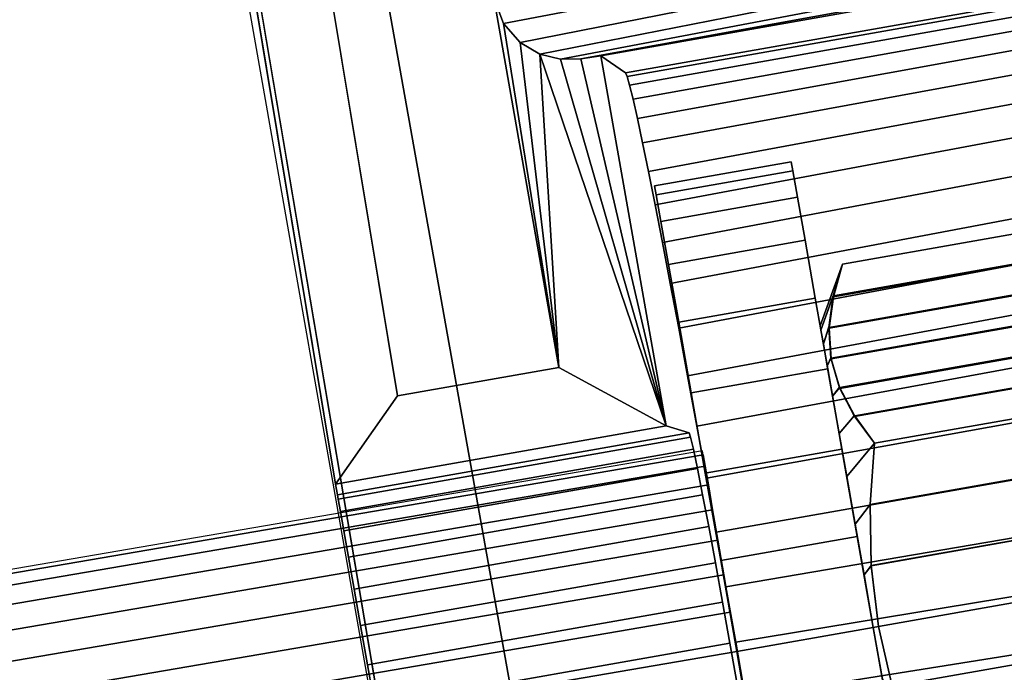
# Model space of a CAD drawing. Header units: inches. Extents: x 390 to 1835, y -266 to 136.
# Tile 459 of 656: x 1600.468 to 1601.248, y -89.9 to -89.382. Entities that reach past the tile are written whole.
import ezdxf
from ezdxf.enums import TextEntityAlignment as Align

# ---------------------------------------------------------------- set-up
doc = ezdxf.new("R2010")
doc.units = ezdxf.units.IN
doc.header["$LTSCALE"] = 0.95294
doc.header["$MEASUREMENT"] = 0
for name, color, linetype in [('A-FURN-3-PLANES-TABLE-LEG-BASE', 253, 'Continuous'), ('A-FURN-3-PLANES-TABLE-LEG-BASE-TRIM', 251, 'Continuous'), ('A-FURN-3-PLANES-TABLE-TOP-SURFACE-BOTTOM', 49, 'Continuous'), ('A-FURN-3-PLANES-TABLE-TOP-SURFACE-TOP', 33, 'Continuous'), ('A-FURN-HAWORTH-ATT', 251, 'Continuous')]:
    doc.layers.add(name, color=color, linetype=linetype)

# ---------------------------------------------------------------- blocks, each defined once
blk = doc.blocks.new('TARA-2460-JNC4-FLAT-3D-3')
at = {"layer": 'A-FURN-3-PLANES-TABLE-LEG-BASE'}
for points, invisible_edges in [([(6.40427, -5.75441, 7.04348), (6.8662, -7.8552, 6.06531), (6.07842, -3.44893, 3.75715), (5.9312, -2.98179, 5.23482)], 5), ([(6.8662, -7.8552, 6.06531), (6.8662, -7.8552, 6.06531), (6.04576, -3.57826, 3.82046), (6.07842, -3.44893, 3.75715)], 2), ([(5.97919, -3.69763, 3.87626), (5.97919, -3.69763, 3.87626), (6.04576, -3.57826, 3.82046), (6.8662, -7.8552, 6.06531)], 12), ([(6.8662, -7.8552, 6.06531), (6.8662, -7.8552, 6.06531), (5.88171, -3.79912, 3.9208), (5.97919, -3.69763, 3.87626)], 10), ([(5.75868, -3.87497, 3.95048), (5.75868, -3.87497, 3.95048), (5.88171, -3.79912, 3.9208), (6.8662, -7.8552, 6.06531)], 12), ([(5.61801, -3.91773, 3.96189), (5.61801, -3.91773, 3.96189), (5.75868, -3.87497, 3.95048), (6.8662, -7.8552, 6.06531)], 12), ([(6.8662, -7.8552, 6.06531), (5.75722, -7.84055, 6.04666), (5.47086, -3.92224, 3.95296), (5.61801, -3.91773, 3.96189)], 11), ([(6.8662, -7.8552, 6.06531), (6.8662, -7.8552, 6.06531), (6.40427, -5.75441, 7.04348), (6.4134, -5.81073, 7.09055)], 10), ([(6.8662, -7.8552, 6.06531), (6.8662, -7.8552, 6.06531), (6.4134, -5.81073, 7.09055), (6.4196, -5.85473, 7.14968)], 10), ([(6.8662, -7.8552, 6.06531), (6.8662, -7.8552, 6.06531), (6.4196, -5.85473, 7.14968), (6.42251, -5.88397, 7.21756)], 10), ([(6.8662, -7.8552, 6.06531), (6.8662, -7.8552, 6.06531), (6.42251, -5.88397, 7.21756), (6.42199, -5.89681, 7.29039)], 10), ([(6.8662, -7.8552, 6.06531), (6.42199, -5.89681, 7.29039), (6.41104, -5.91791, 7.64987), (6.74214, -7.79565, 8.53899)], 5), ([(6.73183, -7.73721, 8.51131), (6.41104, -5.91791, 7.64987), (6.41024, -5.91334, 26.44241), (6.73183, -7.73721, 26.44241)], 1)]:
    blk.add_3dface(points, dxfattribs=dict(at, invisible_edges=invisible_edges))
at = {"layer": 'A-FURN-3-PLANES-TABLE-LEG-BASE-TRIM'}
for points in [[(6.64186, -7.2147, 24.81053), (6.40988, -5.81755, 24.81053), (6.45898, -5.74744, 24.75), (6.69096, -7.14459, 24.75)], [(5.47598, -5.98222, 26.49221), (6.40988, -5.81755, 26.49914), (6.7505, -7.82777, 26.47737), (5.8295, -7.99017, 26.49529)], [(6.81898, -7.12201, 24.75), (6.76723, -6.82852, 24.75), (6.77504, -6.84913, 24.75404)], [(6.77504, -6.84913, 24.75404), (6.78825, -6.86424, 24.76425), (6.81898, -7.12201, 24.75)], [(6.80383, -6.87345, 24.77775), (6.81898, -7.12201, 24.75), (6.78825, -6.86424, 24.76425)], [(6.90398, -7.16848, 24.81), (6.80383, -6.87345, 24.77775), (6.82015, -6.87757, 24.79284)], [(6.90398, -7.16848, 24.81), (6.81898, -7.12201, 24.75), (6.80383, -6.87345, 24.77775), (6.90398, -7.16848, 24.81)], [(6.90398, -7.16848, 24.81), (6.82015, -6.87757, 24.79284), (6.83636, -6.87724, 24.80859)], [(6.83636, -6.87724, 24.80859), (6.85232, -6.87471, 24.82446), (6.90398, -7.16848, 24.81)], [(7.02613, -7.08892, 25.71344), (7.02677, -7.09256, 25.75564), (7.03642, -7.06536, 25.75429), (7.0439, -7.0401, 25.71344)], [(7.02677, -7.09256, 25.67125), (7.02613, -7.08892, 25.71344), (7.0439, -7.0401, 25.71344), (7.03656, -7.06499, 25.67202)], [(7.02868, -7.10336, 25.63033), (7.02677, -7.09256, 25.67125), (7.03656, -7.06499, 25.67202), (7.03315, -7.08995, 25.63046)], [(7.02677, -7.09256, 25.75564), (7.02868, -7.10336, 25.79655), (7.03302, -7.09032, 25.79584), (7.03642, -7.06536, 25.75429)], [(7.03315, -7.08995, 25.63046), (7.03471, -7.11431, 25.58845), (7.03178, -7.12099, 25.59194), (7.02868, -7.10336, 25.63033)], [(7.02868, -7.10336, 25.79655), (7.03178, -7.12099, 25.83494), (7.03458, -7.11468, 25.83786), (7.03302, -7.09032, 25.79584)], [(7.03471, -7.11431, 25.58845), (7.04157, -7.13773, 25.54643), (7.036, -7.14491, 25.55724), (7.03178, -7.12099, 25.59194)], [(6.90398, -7.16848, 24.81), (6.64186, -7.2147, 24.81053), (6.69096, -7.14459, 24.75), (6.81898, -7.12201, 24.75)], [(7.03178, -7.12099, 25.83494), (7.036, -7.14491, 25.86964), (7.04144, -7.1381, 25.87988), (7.03458, -7.11468, 25.83786)], [(7.04157, -7.13773, 25.54643), (7.05331, -7.16003, 25.50487), (7.0412, -7.17441, 25.52729), (7.036, -7.14491, 25.55724)], [(7.036, -7.14491, 25.86964), (7.0412, -7.17441, 25.89959), (7.05318, -7.1604, 25.92143), (7.04144, -7.1381, 25.87988)], [(7.05331, -7.16003, 25.50487), (7.06916, -7.18221, 25.46344), (7.04723, -7.20858, 25.503), (7.0412, -7.17441, 25.52729)], [(7.0412, -7.17441, 25.89959), (7.04723, -7.20858, 25.92389), (7.06916, -7.18221, 25.96344), (7.05318, -7.1604, 25.92143)], [(6.64186, -7.2147, 24.81053), (6.90398, -7.16848, 24.81), (6.92215, -7.17389, 25.78148), (6.64333, -7.22305, 25.78148)], [(7.04723, -7.20858, 25.92389), (7.0539, -7.24638, 25.94179), (7.06577, -7.23069, 25.96344), (7.06916, -7.18221, 25.96344)], [(7.06916, -7.18221, 25.46344), (7.06577, -7.23069, 25.46344), (7.0539, -7.24638, 25.4851), (7.04723, -7.20858, 25.503)], [(7.0539, -7.24638, 25.94179), (7.061, -7.28668, 25.95275), (7.06653, -7.27929, 25.96344), (7.06577, -7.23069, 25.96344)], [(7.06577, -7.23069, 25.46344), (7.06653, -7.27928, 25.46344), (7.061, -7.28668, 25.47413), (7.0539, -7.24638, 25.4851)], [(7.06653, -7.27928, 25.46344), (7.07231, -7.32753, 25.46344), (7.06833, -7.32823, 25.47044), (7.061, -7.28668, 25.47413)], [(7.061, -7.28668, 25.95275), (7.06833, -7.32823, 25.95644), (7.07231, -7.32753, 25.96344), (7.06653, -7.27929, 25.96344)], [(7.06833, -7.32823, 25.95644), (7.07565, -7.36979, 25.95275), (7.08339, -7.37485, 25.96344), (7.07231, -7.32753, 25.96344)], [(7.07231, -7.32753, 25.46344), (7.08338, -7.37484, 25.46344), (7.07565, -7.36979, 25.47413), (7.06833, -7.32823, 25.47044)]]:
    blk.add_3dface(points, dxfattribs=at)
for points, invisible_edges in [([(6.81898, -7.12201, 24.75), (6.69096, -7.14459, 24.75), (6.45898, -5.74744, 24.75), (6.76723, -6.82852, 24.75)], 4), ([(6.64333, -7.22305, 25.78148), (6.40988, -5.81755, 26.49914), (6.40988, -5.81755, 24.81053), (6.64186, -7.2147, 24.81053)], 1), ([(6.64395, -7.22651, 25.81444), (6.40988, -5.81755, 26.49914), (6.64333, -7.22305, 25.78148)], 3), ([(6.64566, -7.23621, 25.84608), (6.40988, -5.81755, 26.49914), (6.64395, -7.22651, 25.81444)], 3), ([(6.6484, -7.25177, 25.87522), (6.40988, -5.81755, 26.49914), (6.64566, -7.23621, 25.84608)], 3), ([(6.65207, -7.2726, 25.90073), (6.40988, -5.81755, 26.49914), (6.6484, -7.25177, 25.87522)], 3), ([(6.65653, -7.2979, 25.92166), (6.40988, -5.81755, 26.49914), (6.65207, -7.2726, 25.90073)], 3), ([(6.66162, -7.32673, 25.9372), (6.40988, -5.81755, 26.49914), (6.65653, -7.2979, 25.92166)], 3), ([(6.66713, -7.35798, 25.94677), (6.40988, -5.81755, 26.49914), (6.66162, -7.32673, 25.9372)], 3), ([(6.67285, -7.39046, 25.95), (6.40988, -5.81755, 26.49914), (6.66713, -7.35798, 25.94677)], 3), ([(6.7505, -7.82777, 26.47737), (6.40988, -5.81755, 26.49914), (6.67285, -7.39046, 25.95)], 10), ([(6.8718, -6.88835, 25.78803), (6.92215, -7.17389, 25.78148), (6.90398, -7.16848, 24.81), (6.85232, -6.87471, 24.82446)], 1), ([(6.92333, -7.17725, 25.81444), (6.92215, -7.17389, 25.78148), (6.8718, -6.88835, 25.78803), (6.87306, -6.89112, 25.83257)], 10), ([(6.87306, -6.89112, 25.83257), (6.87505, -6.89813, 25.87661), (6.92333, -7.17725, 25.81444)], 10), ([(6.92558, -7.18685, 25.84608), (6.92333, -7.17725, 25.81444), (6.87505, -6.89813, 25.87661), (6.87776, -6.90931, 25.91975)], 10), ([(6.87776, -6.90931, 25.91975), (6.88116, -6.92456, 25.96157), (6.92558, -7.18685, 25.84608)], 10), ([(6.92882, -7.20232, 25.87521), (6.92558, -7.18685, 25.84608), (6.88116, -6.92456, 25.96157), (6.88523, -6.94373, 26.00168)], 10), ([(6.88523, -6.94373, 26.00168), (6.88992, -6.96665, 26.03971), (6.92882, -7.20232, 25.87521)], 10), ([(7.00446, -6.96603, 25.64028), (7.00321, -6.95893, 25.71344), (7.00321, -6.95893, 25.71344), (7.00446, -6.96603, 25.7866)], 8), ([(7.00446, -6.96603, 25.64028), (7.00321, -6.95893, 25.71344), (7.00321, -6.95893, 25.71344), (7.00446, -6.96603, 25.7866)], 8), ([(7.00817, -6.98704, 25.56994), (7.00446, -6.96603, 25.64028), (7.00446, -6.96603, 25.7866), (7.00817, -6.98704, 25.85695)], 10), ([(7.00817, -6.98704, 25.56994), (7.00446, -6.96603, 25.64028), (7.00446, -6.96603, 25.7866), (7.00817, -6.98704, 25.85695)], 10), ([(6.93294, -7.22307, 25.90073), (6.92882, -7.20232, 25.87521), (6.88992, -6.96665, 26.03971), (6.8952, -6.9931, 26.07529)], 10), ([(6.89488, -6.97803, 25.71344), (6.89488, -6.97803, 25.71344), (6.89613, -6.98513, 25.64028), (6.89613, -6.98513, 25.7866)], 4), ([(6.89488, -6.97803, 25.71344), (6.89488, -6.97803, 25.71344), (6.89613, -6.98513, 25.64028), (6.89613, -6.98513, 25.7866)], 4), ([(6.89613, -6.98513, 25.7866), (6.89613, -6.98513, 25.64028), (6.89984, -7.00614, 25.56994), (6.89984, -7.00614, 25.85695)], 5), ([(6.89613, -6.98513, 25.7866), (6.89613, -6.98513, 25.64028), (6.89984, -7.00614, 25.56994), (6.89984, -7.00614, 25.85695)], 5), ([(7.01418, -7.02117, 25.5051), (7.00817, -6.98704, 25.56994), (7.00817, -6.98704, 25.85695), (7.01418, -7.02117, 25.92178)], 10), ([(7.01418, -7.02117, 25.5051), (7.00817, -6.98704, 25.56994), (7.00817, -6.98704, 25.85695), (7.01418, -7.02117, 25.92178)], 10), ([(6.8952, -6.9931, 26.07529), (6.901, -7.02283, 26.10808), (6.93294, -7.22307, 25.90073)], 10), ([(6.89984, -7.00614, 25.85695), (6.89984, -7.00614, 25.56994), (6.90585, -7.04027, 25.5051), (6.90585, -7.04027, 25.92178)], 5), ([(6.89984, -7.00614, 25.85695), (6.89984, -7.00614, 25.56994), (6.90585, -7.04027, 25.5051), (6.90585, -7.04027, 25.92178)], 5), ([(6.93776, -7.24831, 25.92165), (6.93294, -7.22307, 25.90073), (6.901, -7.02283, 26.10808), (6.90728, -7.05555, 26.13779)], 10), ([(7.02228, -7.0671, 25.44828), (7.01418, -7.02117, 25.5051), (7.01418, -7.02117, 25.92178), (7.02228, -7.0671, 25.97861)], 10), ([(7.02228, -7.0671, 25.44828), (7.01418, -7.02117, 25.5051), (7.01418, -7.02117, 25.92178), (7.02228, -7.0671, 25.97861)], 10), ([(6.90585, -7.04027, 25.92178), (6.90585, -7.04027, 25.5051), (6.91395, -7.0862, 25.44828), (6.91395, -7.0862, 25.97861)], 5), ([(6.90585, -7.04027, 25.92178), (6.90585, -7.04027, 25.5051), (6.91395, -7.0862, 25.44828), (6.91395, -7.0862, 25.97861)], 5), ([(6.93776, -7.24831, 25.92165), (6.90728, -7.05555, 26.13779), (6.91398, -7.09097, 26.16413)], 9), ([(7.03215, -7.12306, 25.40164), (7.02228, -7.0671, 25.44828), (7.02228, -7.0671, 25.97861), (7.03215, -7.12306, 26.02524)], 10), ([(7.03215, -7.12306, 25.40164), (7.02228, -7.0671, 25.44828), (7.02228, -7.0671, 25.97861), (7.03215, -7.12306, 26.02524)], 10), ([(6.91395, -7.0862, 25.97861), (6.91395, -7.0862, 25.44828), (6.92382, -7.14216, 25.40164), (6.92382, -7.14216, 26.02524)], 5), ([(6.91395, -7.0862, 25.97861), (6.91395, -7.0862, 25.44828), (6.92382, -7.14216, 25.40164), (6.92382, -7.14216, 26.02524)], 5), ([(6.94311, -7.27709, 25.9372), (6.93776, -7.24831, 25.92165), (6.91398, -7.09097, 26.16413), (6.92103, -7.12875, 26.18685)], 10), ([(6.94311, -7.27709, 25.9372), (6.92103, -7.12875, 26.18685), (6.92837, -7.16853, 26.20574)], 9), ([(7.04341, -7.18691, 25.36699), (7.03215, -7.12306, 25.40164), (7.03215, -7.12306, 26.02524), (7.04341, -7.18691, 26.0599)], 10), ([(7.04341, -7.18691, 25.36699), (7.03215, -7.12306, 25.40164), (7.03215, -7.12306, 26.02524), (7.04341, -7.18691, 26.0599)], 10), ([(6.92382, -7.14216, 26.02524), (6.92382, -7.14216, 25.40164), (6.93508, -7.20601, 25.36699), (6.93508, -7.20601, 26.0599)], 5), ([(6.92382, -7.14216, 26.02524), (6.92382, -7.14216, 25.40164), (6.93508, -7.20601, 25.36699), (6.93508, -7.20601, 26.0599)], 5), ([(6.94878, -7.30831, 25.94677), (6.94311, -7.27709, 25.9372), (6.92837, -7.16853, 26.20574), (6.93592, -7.20994, 26.22062)], 10), ([(7.05562, -7.25618, 25.34565), (7.04341, -7.18691, 25.36699), (7.04341, -7.18691, 26.0599), (7.05562, -7.25618, 26.08124)], 10), ([(7.05562, -7.25618, 25.34565), (7.04341, -7.18691, 25.36699), (7.04341, -7.18691, 26.0599), (7.05562, -7.25618, 26.08124)], 10), ([(6.93508, -7.20601, 26.0599), (6.93508, -7.20601, 25.36699), (6.94729, -7.27529, 25.34565), (6.94729, -7.27529, 26.08124)], 5), ([(6.93508, -7.20601, 26.0599), (6.93508, -7.20601, 25.36699), (6.94729, -7.27529, 25.34565), (6.94729, -7.27529, 26.08124)], 5), ([(6.94878, -7.30831, 25.94677), (6.93592, -7.20994, 26.22062), (6.94363, -7.25258, 26.23135)], 9), ([(6.95457, -7.34079, 25.95), (6.94878, -7.30831, 25.94677), (6.94363, -7.25258, 26.23135), (6.95141, -7.29606, 26.23783)], 10), ([(7.06833, -7.32823, 25.33844), (7.05562, -7.25618, 25.34565), (7.05562, -7.25618, 26.08124), (7.06833, -7.32823, 26.08844)], 10), ([(7.06833, -7.32823, 25.33844), (7.05562, -7.25618, 25.34565), (7.05562, -7.25618, 26.08124), (7.06833, -7.32823, 26.08844)], 10), ([(6.94729, -7.27529, 26.08124), (6.94729, -7.27529, 25.34565), (6.96, -7.34733, 25.33844), (6.96, -7.34733, 26.08844)], 5), ([(6.94729, -7.27529, 26.08124), (6.94729, -7.27529, 25.34565), (6.96, -7.34733, 25.33844), (6.96, -7.34733, 26.08844)], 5), ([(6.95457, -7.34079, 25.95), (6.95141, -7.29606, 26.23783), (6.95919, -7.33997, 26.24)], 9), ([(7.08103, -7.40028, 25.34565), (7.06833, -7.32823, 25.33844), (7.06833, -7.32823, 26.08844), (7.08103, -7.40028, 26.08124)], 10), ([(7.08103, -7.40028, 25.34565), (7.06833, -7.32823, 25.33844), (7.06833, -7.32823, 26.08844), (7.08103, -7.40028, 26.08124)], 10), ([(6.96024, -7.37328, 25.94677), (6.95457, -7.34079, 25.95), (6.95919, -7.33997, 26.24), (6.96689, -7.38389, 26.23783)], 10), ([(6.96, -7.34733, 26.08844), (6.96, -7.34733, 25.33844), (6.9727, -7.41938, 25.34565), (6.9727, -7.41938, 26.08124)], 5), ([(6.96, -7.34733, 26.08844), (6.96, -7.34733, 25.33844), (6.9727, -7.41938, 25.34565), (6.9727, -7.41938, 26.08124)], 5)]:
    blk.add_3dface(points, dxfattribs=dict(at, invisible_edges=invisible_edges))
at = {"layer": 'A-FURN-3-PLANES-TABLE-TOP-SURFACE-BOTTOM'}
blk.add_3dface([(0.04, -0.04, 27.75), (59.64, -0.04, 27.75), (59.64, -23.562, 27.75), (0.04, -23.562, 27.75)], dxfattribs=at)
at = {"layer": 'A-FURN-3-PLANES-TABLE-TOP-SURFACE-TOP'}
blk.add_3dface([(0.04, -23.562, 29), (59.64, -23.562, 29), (59.64, -0.04, 29), (0.04, -0.04, 29)], dxfattribs=at)
at = {"layer": 'A-FURN-HAWORTH-ATT', "flags": 1}
for tag, p in [('HAWMC', (0, -0.00006)), ('HAWPN', (0, -0.16672)), ('HAWSN', (0, -0.33339))]:
    blk.add_attdef(tag, text='', height=0.1, dxfattribs=at).set_placement(p, align=Align.TOP_CENTER)
at = {"layer": 'A-FURN-3-PLANES-TABLE-LEG-BASE-TRIM'}
mesh = blk.add_polymesh((9, 9), dxfattribs=at)
for k, corner in enumerate([(6.8952, -6.9931, 26.07529), (6.88992, -6.96665, 26.03971), (6.88523, -6.94373, 26.00168), (6.88116, -6.92456, 25.96157), (6.87776, -6.90931, 25.91975), (6.87505, -6.89813, 25.87661), (6.87306, -6.89112, 25.83257), (6.8718, -6.88835, 25.78803), (6.85232, -6.87471, 24.82446), (8.02286, -6.7817, 26.05985), (7.99118, -6.76211, 26.02412), (7.95901, -6.7465, 25.9869), (7.92659, -6.73476, 25.94849), (7.89412, -6.72681, 25.90916), (7.86176, -6.72259, 25.86917), (7.8297, -6.72201, 25.82872), (7.79808, -6.72503, 25.78803), (7.23843, -6.80635, 24.80895), (8.05028, -6.77378, 26.04877), (8.01839, -6.75391, 26.01255), (7.986, -6.73808, 25.97477), (7.95334, -6.72623, 25.93574), (7.92063, -6.71828, 25.89576), (7.88805, -6.71414, 25.85507), (7.85578, -6.71377, 25.81393), (7.82398, -6.7171, 25.77256), (7.26896, -6.79796, 24.80332), (8.07755, -6.76042, 26.0458), (8.04527, -6.73975, 26.00821), (8.01242, -6.72333, 25.9689), (7.97925, -6.71114, 25.9282), (7.946, -6.70311, 25.88645), (7.91288, -6.6992, 25.84394), (7.88009, -6.69934, 25.80096), (7.84784, -6.70348, 25.75779), (7.29749, -6.78416, 24.79791), (8.10317, -6.7425, 26.04905), (8.07037, -6.72057, 26.00951), (8.03688, -6.70321, 25.96801), (8.00301, -6.69044, 25.92494), (7.96901, -6.68224, 25.88068), (7.93514, -6.67858, 25.83558), (7.90164, -6.67942, 25.79), (7.86876, -6.6847, 25.74428), (7.32304, -6.7653, 24.79289), (8.12572, -6.72101, 26.05658), (8.09232, -6.69745, 26.01479), (8.05812, -6.67884, 25.97078), (8.02344, -6.66527, 25.92497), (7.98859, -6.65676, 25.87782), (7.95386, -6.65331, 25.82975), (7.91955, -6.6549, 25.78118), (7.88593, -6.66146, 25.73253), (7.34463, -6.7419, 24.78846), (8.14393, -6.69707, 26.0664), (8.10992, -6.6716, 26.02234), (8.07499, -6.6515, 25.97579), (8.03949, -6.63692, 25.92725), (8.00378, -6.62793, 25.87719), (7.96819, -6.62457, 25.82613), (7.93306, -6.62684, 25.77457), (7.89871, -6.63465, 25.723), (7.36131, -6.71467, 24.78479), (8.1567, -6.67187, 26.07642), (8.12212, -6.64432, 26.03035), (8.08652, -6.62256, 25.98158), (8.05029, -6.60679, 25.93062), (8.01381, -6.59714, 25.87802), (7.97745, -6.59368, 25.82435), (7.94159, -6.59641, 25.77017), (7.90661, -6.60529, 25.71605), (7.37226, -6.68457, 24.78208), (8.16312, -6.64666, 26.08442), (8.12807, -6.61699, 26.03691), (8.09195, -6.59348, 25.98654), (8.05515, -6.57638, 25.93385), (8.01809, -6.56586, 25.87944), (7.98116, -6.56204, 25.82391), (7.94477, -6.56493, 25.76787), (7.90933, -6.57449, 25.71193), (7.37683, -6.6528, 24.78045)]):
    mesh.set_mesh_vertex(divmod(k, 9), corner)
mesh = blk.add_polymesh((9, 7), dxfattribs=at)
for k, corner in enumerate([(6.85232, -6.87471, 24.82446), (6.83636, -6.87724, 24.80859), (6.82015, -6.87757, 24.79284), (6.80383, -6.87345, 24.77775), (6.78825, -6.86424, 24.76425), (6.77504, -6.84913, 24.75404), (6.76723, -6.82852, 24.75), (7.23843, -6.80635, 24.80895), (7.23804, -6.80412, 24.79363), (7.23698, -6.7981, 24.7794), (7.23532, -6.78869, 24.7672), (7.23317, -6.77652, 24.75786), (7.23068, -6.7624, 24.752), (7.22801, -6.74728, 24.75), (7.26896, -6.79796, 24.80332), (7.2677, -6.79589, 24.78861), (7.2648, -6.79022, 24.77549), (7.26082, -6.78132, 24.76462), (7.25632, -6.76979, 24.75655), (7.25195, -6.75639, 24.75163), (7.24833, -6.74201, 24.75), (7.29749, -6.78416, 24.79791), (7.29526, -6.78228, 24.78412), (7.29078, -6.777, 24.77217), (7.2849, -6.76877, 24.76251), (7.27846, -6.75824, 24.75551), (7.27236, -6.74621, 24.75135), (7.26754, -6.73357, 24.75), (7.32304, -6.7653, 24.79289), (7.31981, -6.76368, 24.78021), (7.31407, -6.75891, 24.76942), (7.30674, -6.75157, 24.76085), (7.29879, -6.74239, 24.75473), (7.29122, -6.73223, 24.75114), (7.28507, -6.72204, 24.75), (7.34463, -6.7419, 24.78846), (7.34047, -6.74061, 24.77696), (7.33379, -6.73653, 24.76726), (7.32548, -6.73034, 24.75961), (7.31647, -6.72284, 24.75418), (7.30775, -6.71494, 24.75101), (7.30028, -6.7076, 24.75), (7.36131, -6.71467, 24.78479), (7.35636, -6.71381, 24.77441), (7.34909, -6.71063, 24.76566), (7.34025, -6.70587, 24.75876), (7.33064, -6.70035, 24.75383), (7.32109, -6.69493, 24.75093), (7.31244, -6.69052, 24.75), (7.37226, -6.68457, 24.78208), (7.36672, -6.68424, 24.77264), (7.35918, -6.68222, 24.76462), (7.3502, -6.6792, 24.75825), (7.34038, -6.67588, 24.75365), (7.33037, -6.67299, 24.7509), (7.3208, -6.67129, 24.75), (7.37683, -6.6528, 24.78045), (7.37095, -6.65309, 24.77165), (7.36343, -6.65254, 24.76411), (7.35461, -6.65159, 24.75803), (7.34492, -6.65066, 24.75359), (7.33478, -6.65021, 24.7509), (7.32464, -6.65069, 24.75)]):
    mesh.set_mesh_vertex(divmod(k, 7), corner)
mesh = blk.add_polymesh((9, 9), dxfattribs=at)
for k, corner in enumerate([(6.95141, -7.29606, 26.23783), (6.94363, -7.25258, 26.23135), (6.93592, -7.20994, 26.22062), (6.92837, -7.16853, 26.20574), (6.92103, -7.12875, 26.18685), (6.91398, -7.09097, 26.16413), (6.90728, -7.05555, 26.13779), (6.901, -7.02283, 26.10808), (6.8952, -6.9931, 26.07529), (8.21669, -7.08043, 26.23849), (8.2025, -7.03133, 26.23149), (8.18445, -6.98463, 26.21907), (8.16302, -6.94104, 26.20167), (8.13874, -6.90107, 26.17986), (8.11213, -6.86505, 26.15422), (8.08368, -6.83313, 26.12534), (8.0538, -6.80535, 26.09372), (8.02286, -6.7817, 26.05985), (8.2449, -7.07554, 26.22898), (8.23064, -7.0261, 26.22195), (8.21253, -6.97904, 26.20946), (8.19104, -6.93507, 26.19197), (8.16669, -6.8947, 26.17002), (8.13999, -6.85826, 26.14419), (8.11142, -6.82593, 26.11503), (8.08139, -6.79777, 26.08307), (8.05028, -6.77378, 26.04877), (8.27271, -7.07086, 26.23077), (8.25847, -7.02044, 26.22354), (8.24041, -6.97235, 26.21082), (8.21898, -6.92727, 26.193), (8.19465, -6.88575, 26.1706), (8.16791, -6.84813, 26.14416), (8.13922, -6.81464, 26.11422), (8.10898, -6.78539, 26.08127), (8.07755, -6.76042, 26.0458), (8.29875, -7.06654, 26.24097), (8.28459, -7.01456, 26.23344), (8.26665, -6.96482, 26.22035), (8.24534, -6.918, 26.20204), (8.22108, -6.87467, 26.17897), (8.19433, -6.83521, 26.15165), (8.1655, -6.79992, 26.12057), (8.135, -6.76898, 26.08621), (8.10317, -6.7425, 26.04905), (8.32174, -7.0627, 26.25666), (8.30767, -7.00864, 26.24877), (8.28989, -6.95671, 26.23521), (8.26872, -6.90763, 26.21632), (8.24455, -6.86195, 26.19247), (8.21778, -6.82014, 26.16411), (8.18881, -6.78254, 26.1317), (8.158, -6.74943, 26.0957), (8.12572, -6.72101, 26.05658), (8.34054, -7.05941, 26.27482), (8.32655, -7.00283, 26.26653), (8.30889, -6.94832, 26.2525), (8.28784, -6.89656, 26.23299), (8.26375, -6.84815, 26.20833), (8.23695, -6.8036, 26.17891), (8.20781, -6.76334, 26.14515), (8.17668, -6.72773, 26.1075), (8.14393, -6.69707, 26.0664), (8.35418, -7.05669, 26.29233), (8.3402, -6.9973, 26.28367), (8.3226, -6.93991, 26.26919), (8.30162, -6.88521, 26.24911), (8.27754, -6.83383, 26.22372), (8.25067, -6.78633, 26.19335), (8.22134, -6.74322, 26.15838), (8.1899, -6.70494, 26.11925), (8.1567, -6.67187, 26.07642), (8.36189, -7.05455, 26.30596), (8.34783, -6.99216, 26.29698), (8.33018, -6.93174, 26.28214), (8.30915, -6.874, 26.26162), (8.28499, -6.81959, 26.23567), (8.25798, -6.76911, 26.20458), (8.22844, -6.72314, 26.16873), (8.1967, -6.68217, 26.12853), (8.16312, -6.64666, 26.08442)]):
    mesh.set_mesh_vertex(divmod(k, 9), corner)
mesh = blk.add_polymesh((33, 2), dxfattribs=at)
for k, corner in enumerate([(7.02512, -7.71664, 25.71344), (7.13345, -7.69754, 25.71344), (7.02387, -7.70954, 25.7866), (7.13219, -7.69044, 25.7866), (7.02016, -7.68852, 25.85695), (7.12849, -7.66942, 25.85695), (7.01414, -7.6544, 25.92178), (7.12247, -7.6353, 25.92178), (7.00604, -7.60847, 25.97861), (7.11437, -7.58937, 25.97861), (6.99618, -7.55251, 26.02524), (7.1045, -7.53341, 26.02524), (6.98492, -7.48866, 26.0599), (7.09325, -7.46956, 26.0599), (6.9727, -7.41938, 26.08124), (7.08103, -7.40028, 26.08124), (6.96, -7.34733, 26.08844), (7.06833, -7.32823, 26.08844), (6.94729, -7.27529, 26.08124), (7.05562, -7.25618, 26.08124), (6.93508, -7.20601, 26.0599), (7.04341, -7.18691, 26.0599), (6.92382, -7.14216, 26.02524), (7.03215, -7.12306, 26.02524), (6.91395, -7.0862, 25.97861), (7.02228, -7.0671, 25.97861), (6.90585, -7.04027, 25.92178), (7.01418, -7.02117, 25.92178), (6.89984, -7.00614, 25.85695), (7.00817, -6.98704, 25.85695), (6.89613, -6.98513, 25.7866), (7.00446, -6.96603, 25.7866), (6.89488, -6.97803, 25.71344), (7.00321, -6.95893, 25.71344), (6.89613, -6.98513, 25.64028), (7.00446, -6.96603, 25.64028), (6.89984, -7.00614, 25.56994), (7.00817, -6.98704, 25.56994), (6.90585, -7.04027, 25.5051), (7.01418, -7.02117, 25.5051), (6.91395, -7.0862, 25.44828), (7.02228, -7.0671, 25.44828), (6.92382, -7.14216, 25.40164), (7.03215, -7.12306, 25.40164), (6.93508, -7.20601, 25.36699), (7.04341, -7.18691, 25.36699), (6.94729, -7.27529, 25.34565), (7.05562, -7.25618, 25.34565), (6.96, -7.34733, 25.33844), (7.06833, -7.32823, 25.33844), (6.9727, -7.41938, 25.34565), (7.08103, -7.40028, 25.34565), (6.98492, -7.48866, 25.36699), (7.09325, -7.46956, 25.36699), (6.99618, -7.55251, 25.40164), (7.1045, -7.53341, 25.40164), (7.00604, -7.60847, 25.44828), (7.11437, -7.58937, 25.44828), (7.01414, -7.6544, 25.5051), (7.12247, -7.6353, 25.5051), (7.02016, -7.68852, 25.56994), (7.12849, -7.66942, 25.56994), (7.02387, -7.70954, 25.64028), (7.13219, -7.69044, 25.64028), (7.02512, -7.71664, 25.71344), (7.13345, -7.69754, 25.71344)]):
    mesh.set_mesh_vertex(divmod(k, 2), corner)
mesh = blk.add_polymesh((2, 7), dxfattribs=at)
for k, corner in enumerate([(7.27858, -7.14528, 25.96344), (7.28606, -7.12002, 25.9226), (7.28946, -7.09505, 25.88104), (7.2879, -7.0707, 25.83902), (7.28104, -7.04727, 25.79701), (7.2693, -7.02498, 25.75545), (7.2537, -7.0031, 25.71344), (7.06916, -7.18221, 25.96344), (7.05349, -7.16102, 25.9226), (7.04175, -7.13873, 25.88104), (7.03489, -7.11531, 25.83902), (7.03333, -7.09095, 25.79701), (7.03673, -7.06599, 25.75545), (7.0439, -7.0401, 25.71344)]):
    mesh.set_mesh_vertex(divmod(k, 7), corner)
mesh = blk.add_polymesh((2, 7), dxfattribs=at)
for k, corner in enumerate([(7.2537, -7.0031, 25.71344), (7.26938, -7.02428, 25.6726), (7.28111, -7.04658, 25.63104), (7.28798, -7.07, 25.58902), (7.28954, -7.09436, 25.54701), (7.28613, -7.11932, 25.50545), (7.27858, -7.14528, 25.46344), (7.0439, -7.0401, 25.71344), (7.03681, -7.06529, 25.6726), (7.0334, -7.09026, 25.63104), (7.03496, -7.11461, 25.58902), (7.04183, -7.13804, 25.54701), (7.05356, -7.16033, 25.50545), (7.06916, -7.18221, 25.46344)]):
    mesh.set_mesh_vertex(divmod(k, 7), corner)
mesh = blk.add_polymesh((9, 9), dxfattribs=at)
for k, corner in enumerate([(7.00769, -7.62499, 26.13779), (7.00187, -7.58942, 26.16413), (6.99557, -7.55151, 26.18685), (6.98886, -7.51161, 26.20574), (6.9818, -7.47012, 26.22062), (6.97446, -7.42741, 26.23135), (6.96689, -7.38389, 26.23783), (6.95919, -7.33997, 26.24), (6.95141, -7.29606, 26.23783), (8.1511, -7.44763, 26.1171), (8.17349, -7.41032, 26.14486), (8.19406, -7.37013, 26.16987), (8.21252, -7.32719, 26.19177), (8.22856, -7.28171, 26.21013), (8.23307, -7.23272, 26.22524), (8.2321, -7.18213, 26.2353), (8.22663, -7.13104, 26.23978), (8.21669, -7.08043, 26.23849), (8.18161, -7.44591, 26.10652), (8.20369, -7.40816, 26.13468), (8.22386, -7.3675, 26.16), (8.24185, -7.3241, 26.18212), (8.25735, -7.27816, 26.20063), (8.26166, -7.22881, 26.21577), (8.26054, -7.17788, 26.22583), (8.25494, -7.12646, 26.2303), (8.2449, -7.07554, 26.22898), (8.21381, -7.45033, 26.10615), (8.23525, -7.41133, 26.13528), (8.25457, -7.36936, 26.16135), (8.27152, -7.32464, 26.18398), (8.28582, -7.27741, 26.20278), (8.28978, -7.227, 26.21793), (8.28849, -7.17509, 26.2279), (8.28279, -7.12272, 26.23224), (8.27271, -7.07086, 26.23077), (8.2457, -7.46032, 26.11355), (8.26626, -7.41939, 26.14404), (8.28442, -7.37541, 26.17113), (8.29995, -7.32863, 26.19445), (8.31259, -7.27941, 26.21362), (8.31611, -7.22731, 26.22875), (8.31463, -7.17382, 26.23858), (8.30883, -7.11993, 26.2427), (8.29875, -7.06654, 26.24097), (8.27534, -7.47507, 26.12621), (8.29491, -7.4317, 26.15824), (8.31175, -7.38514, 26.18648), (8.32565, -7.33575, 26.21056), (8.3364, -7.28397, 26.23014), (8.33943, -7.22964, 26.24523), (8.33773, -7.17406, 26.25486), (8.33181, -7.11813, 26.25871), (8.32174, -7.0627, 26.25666), (8.30096, -7.49359, 26.14155), (8.31952, -7.44741, 26.17509), (8.33501, -7.3979, 26.20445), (8.34727, -7.34551, 26.22928), (8.35611, -7.29075, 26.24924), (8.35861, -7.23379, 26.26426), (8.35667, -7.17569, 26.27367), (8.35063, -7.1173, 26.27721), (8.34054, -7.05941, 26.27482), (8.32093, -7.51468, 26.15685), (8.33856, -7.46554, 26.19168), (8.35284, -7.41289, 26.22199), (8.36362, -7.3573, 26.24744), (8.37074, -7.29934, 26.2677), (8.37274, -7.23946, 26.28263), (8.37054, -7.17854, 26.2918), (8.36433, -7.11736, 26.29506), (8.35418, -7.05669, 26.29233), (8.33385, -7.53704, 26.16924), (8.35075, -7.48494, 26.20495), (8.36409, -7.42919, 26.23589), (8.37372, -7.37039, 26.26174), (8.37954, -7.30921, 26.28217), (8.38109, -7.24627, 26.29699), (8.37862, -7.18235, 26.30596), (8.37219, -7.11819, 26.30896), (8.36189, -7.05455, 26.30596)]):
    mesh.set_mesh_vertex(divmod(k, 9), corner)
mesh = blk.add_polymesh((2, 7), dxfattribs=at)
for k, corner in enumerate([(7.32847, -7.42824, 25.96344), (7.33186, -7.37975, 25.96344), (7.33109, -7.33116, 25.96344), (7.32532, -7.28291, 25.96344), (7.31424, -7.2356, 25.96344), (7.29834, -7.18968, 25.96344), (7.27858, -7.14528, 25.96344), (7.11905, -7.46517, 25.96344), (7.09929, -7.42076, 25.96344), (7.08338, -7.37484, 25.96344), (7.07231, -7.32753, 25.96344), (7.06653, -7.27928, 25.96344), (7.06577, -7.23069, 25.96344), (7.06916, -7.18221, 25.96344)]):
    mesh.set_mesh_vertex(divmod(k, 7), corner)
mesh = blk.add_polymesh((2, 7), dxfattribs=at)
for k, corner in enumerate([(7.27858, -7.14528, 25.46344), (7.29834, -7.18969, 25.46344), (7.31425, -7.23561, 25.46344), (7.32532, -7.28292, 25.46344), (7.33109, -7.33117, 25.46344), (7.33186, -7.37976, 25.46344), (7.32847, -7.42824, 25.46344), (7.06916, -7.18221, 25.46344), (7.06577, -7.23069, 25.46344), (7.06653, -7.27929, 25.46344), (7.07231, -7.32753, 25.46344), (7.08339, -7.37485, 25.46344), (7.09929, -7.42077, 25.46344), (7.11905, -7.46517, 25.46344)]):
    mesh.set_mesh_vertex(divmod(k, 7), corner)
mesh = blk.add_polymesh((2, 17), dxfattribs=at)
for k, corner in enumerate([(6.92215, -7.17389, 25.78148), (6.92333, -7.17725, 25.81444), (6.92558, -7.18685, 25.84608), (6.92882, -7.20232, 25.87521), (6.93294, -7.22307, 25.90073), (6.93776, -7.24831, 25.92165), (6.94311, -7.27709, 25.9372), (6.94878, -7.30831, 25.94677), (6.95457, -7.34079, 25.95), (6.96024, -7.37328, 25.94677), (6.96558, -7.40456, 25.9372), (6.9704, -7.43343, 25.92165), (6.9745, -7.4588, 25.90073), (6.97774, -7.47971, 25.87521), (6.97998, -7.49535, 25.84608), (6.98114, -7.50514, 25.81444), (6.98119, -7.50871, 25.78148), (6.64333, -7.22305, 25.78148), (6.64395, -7.22651, 25.81444), (6.64566, -7.23621, 25.84608), (6.6484, -7.25177, 25.87522), (6.65207, -7.2726, 25.90073), (6.65653, -7.2979, 25.92166), (6.66162, -7.32673, 25.9372), (6.66713, -7.35798, 25.94677), (6.67285, -7.39046, 25.95), (6.67858, -7.42294, 25.94677), (6.68409, -7.45419, 25.9372), (6.68917, -7.48302, 25.92166), (6.69364, -7.50832, 25.90073), (6.69731, -7.52915, 25.87522), (6.70005, -7.54471, 25.84608), (6.70176, -7.55441, 25.81444), (6.70237, -7.55787, 25.78148)]):
    mesh.set_mesh_vertex(divmod(k, 17), corner)
mesh = blk.add_polymesh((2, 32), dxfattribs=dict(at, n_close=True))
for k, corner in enumerate([(5.79083, -7.38401, 25.71344), (5.79136, -7.38706, 25.74492), (5.79291, -7.39611, 25.77518), (5.79542, -7.4108, 25.80307), (5.79881, -7.43058, 25.82752), (5.80294, -7.45468, 25.84758), (5.80765, -7.48217, 25.86249), (5.81277, -7.512, 25.87167), (5.81808, -7.54302, 25.87477), (5.8234, -7.57404, 25.87167), (5.82851, -7.60387, 25.86249), (5.83322, -7.63136, 25.84758), (5.83735, -7.65546, 25.82752), (5.84074, -7.67523, 25.80307), (5.84326, -7.68993, 25.77518), (5.84481, -7.69898, 25.74492), (5.84533, -7.70203, 25.71344), (5.84481, -7.69898, 25.68197), (5.84326, -7.68993, 25.6517), (5.84074, -7.67523, 25.62381), (5.83735, -7.65546, 25.59936), (5.83322, -7.63136, 25.5793), (5.82851, -7.60387, 25.56439), (5.8234, -7.57404, 25.55521), (5.81808, -7.54302, 25.55211), (5.81277, -7.512, 25.55521), (5.80765, -7.48217, 25.56439), (5.80294, -7.45468, 25.5793), (5.79881, -7.43058, 25.59936), (5.79542, -7.4108, 25.62381), (5.79291, -7.39611, 25.6517), (5.79136, -7.38706, 25.68197), (6.93291, -7.18829, 25.71344), (6.93344, -7.19135, 25.74492), (6.93499, -7.2004, 25.77518), (6.93751, -7.21509, 25.80307), (6.9409, -7.23487, 25.82752), (6.94502, -7.25896, 25.84758), (6.94974, -7.28645, 25.86249), (6.95485, -7.31628, 25.87167), (6.96016, -7.34731, 25.87477), (6.96548, -7.37833, 25.87167), (6.97059, -7.40816, 25.86249), (6.9753, -7.43565, 25.84758), (6.97943, -7.45974, 25.82752), (6.98282, -7.47952, 25.80307), (6.98534, -7.49421, 25.77518), (6.98689, -7.50326, 25.74492), (6.98741, -7.50632, 25.71344), (6.98689, -7.50326, 25.68197), (6.98534, -7.49421, 25.6517), (6.98282, -7.47952, 25.62381), (6.97943, -7.45974, 25.59936), (6.9753, -7.43565, 25.5793), (6.97059, -7.40816, 25.56439), (6.96548, -7.37833, 25.55521), (6.96016, -7.34731, 25.55211), (6.95485, -7.31628, 25.55521), (6.94974, -7.28645, 25.56439), (6.94502, -7.25896, 25.5793), (6.9409, -7.23487, 25.59936), (6.93751, -7.21509, 25.62381), (6.93499, -7.2004, 25.6517), (6.93344, -7.19135, 25.68197)]):
    mesh.set_mesh_vertex(divmod(k, 32), corner)

msp = doc.modelspace()

# ---------------------------------------------------------------- block references
msp.add_blockref('TARA-2460-JNC4-FLAT-3D-3', (1594.07628, -82.53607))

doc.saveas('drawing.dxf')
